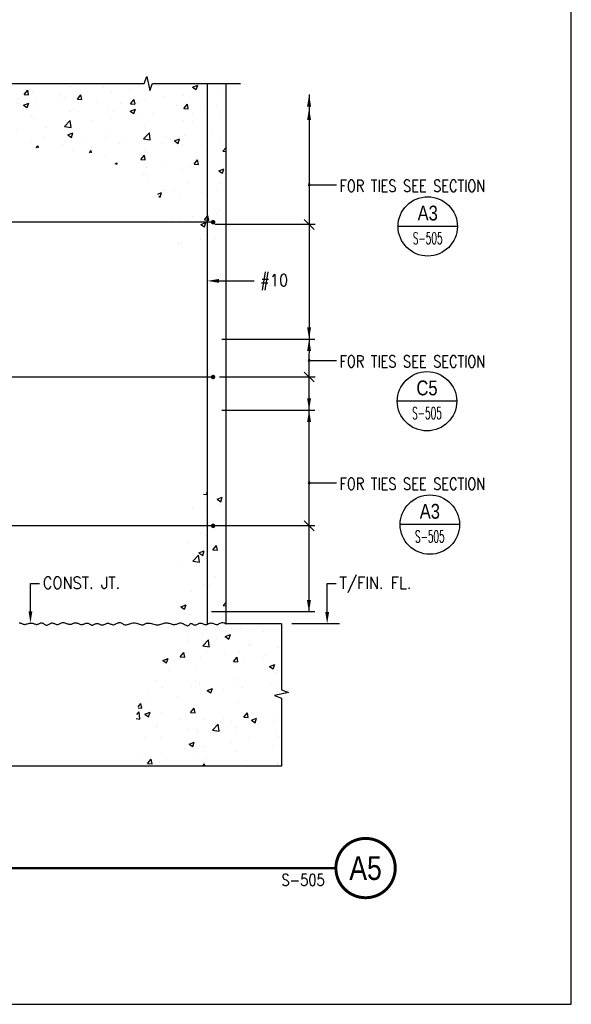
# Model space of a CAD drawing. Header units: inches. Extents: x -9715 to 32893, y -15613 to -1138.
# Tile 275 of 380: x 10787 to 10926, y -10437 to -10188. Entities that reach past the tile are written whole.
import ezdxf
from ezdxf.enums import TextEntityAlignment as Align

# ---------------------------------------------------------------- set-up
doc = ezdxf.new("R2010")
doc.units = ezdxf.units.IN
doc.header["$MEASUREMENT"] = 0
doc.layers.get('0').update_dxf_attribs({"color": 252})
doc.layers.get('DEFPOINTS').update_dxf_attribs({"color": 11})
for name, color, linetype in [('A-ANNO-TITL', 2, 'Continuous'), ('S-ANNO-SYMB', 2, 'Continuous'), ('S-ANNO-TEXT', 2, 'Continuous'), ('S1', 2, 'Continuous'), ('S3', 4, 'Continuous'), ('S5', 1, 'Continuous'), ('S6', 1, 'Continuous'), ('S7', 2, 'Continuous'), ('S7R', 2, 'Continuous')]:
    doc.layers.add(name, color=color, linetype=linetype)
doc.styles.add('125', font='romans.shx', dxfattribs={"width": 0.8, "height": 2})
doc.styles.add('ROMANS', font='ROMANS.shx', dxfattribs={"width": 0.8})
doc.styles.add('TEXT', font='romans.shx', dxfattribs={"width": 0.8, "height": 16})
doc.styles.add('Title', font='swiss.ttf', dxfattribs={"width": 0.8})
doc.styles.add('TITTEXTL', font='swiss.ttf', dxfattribs={"width": 0.8})

# ---------------------------------------------------------------- blocks, each defined once
blk = doc.blocks.new('*X247')
at = {"color": 0}
for p, q in [((3053.26, 953.96), (3057.01, 953.63)), ((3054.88, 948.55), (3054.88, 948.55)), ((3057.01, 953.63), (3056.65, 955.56)), ((3067.09, 948.81), (3072.34, 950.83)), ((3067.09, 948.81), (3070.82, 946.29)), ((3070.82, 946.29), (3072.34, 950.82)), ((3041.91, 940.14), (3041.91, 940.14)), ((3056, 937.45), (3056, 937.45)), ((3070.32, 943.88), (3070.32, 943.88)), ((3064.18, 918.81), (3064.18, 918.81)), ((3050.59, 914.3), (3050.59, 914.3)), ((3055.09, 912.48), (3055.09, 912.48)), ((3038.39, 905.44), (3038.39, 905.44)), ((3062.93, 897.61), (3066.55, 901.92)), ((3062.93, 897.61), (3067.41, 897.22)), ((3067.42, 897.22), (3066.55, 901.92)), ((3042.63, 886.01), (3048.47, 892.1)), ((3049.3, 884.97), (3048.47, 892.09)), ((3048.84, 894.42), (3054.09, 896.44)), ((3048.84, 894.42), (3052.57, 891.91)), ((3052.57, 891.91), (3054.09, 896.44)), ((3054.17, 887.52), (3054.17, 887.52)), ((3056.36, 888.97), (3056.36, 888.97)), ((3030.86, 884.72), (3030.86, 884.72)), ((3042.63, 886.01), (3049.3, 884.97)), ((3049.58, 880.48), (3049.58, 880.48)), ((3065.39, 870.41), (3065.39, 870.41)), ((3053.26, 862.55), (3053.26, 862.55)), ((3058.49, 861.37), (3058.49, 861.37)), ((3041.26, 855.22), (3041.26, 855.22)), ((3030.59, 840.04), (3035.84, 842.05)), ((3030.59, 840.04), (3034.32, 837.52)), ((3034.32, 837.52), (3035.85, 842.05)), ((3034.66, 842.36), (3034.66, 842.36)), ((3052.35, 837.58), (3052.35, 837.58)), ((3073.34, 841.2), (3076.35, 844.79)), ((3073.34, 841.2), (3076.35, 840.93)), ((3074.69, 840.67), (3074.69, 840.67)), ((3038.76, 831.79), (3038.76, 831.79)), ((3057.54, 834.27), (3057.54, 834.27)), ((3081.9, 817.97), (3081.9, 817.97)), ((3090.39, 818.24), (3090.39, 818.24)), ((3038.17, 810.47), (3038.17, 810.47)), ((3051.44, 812.61), (3051.44, 812.61)), ((3066.21, 808.42), (3066.21, 808.42)), ((3075.36, 809.84), (3080.61, 811.86)), ((3075.36, 809.84), (3079.09, 807.33)), ((3079.09, 807.32), (3080.61, 811.86)), ((3113.58, 814.66), (3113.58, 814.66)), ((3037.81, 804.68), (3037.81, 804.68)), ((3052.57, 800.54), (3058.41, 806.62)), ((3052.57, 800.54), (3059.24, 799.5)), ((3059.24, 799.5), (3058.41, 806.62)), ((3060.09, 802.34), (3060.09, 802.34)), ((3099.88, 801.51), (3099.88, 801.51)), ((3100.12, 800.65), (3100.12, 800.65)), ((3127.99, 798.55), (3127.99, 798.55)), ((3012.34, 785.65), (3017.6, 787.67)), ((3016.08, 783.13), (3017.6, 787.67)), ((3029.95, 789.49), (3033.57, 793.8)), ((3029.95, 789.49), (3034.43, 789.1)), ((3034.43, 789.09), (3033.57, 793.8)), ((3035.86, 793.96), (3035.86, 793.96)), ((3050.53, 787.65), (3050.53, 787.65)), ((3056.14, 794), (3056.14, 794)), ((3075.9, 792.27), (3075.9, 792.27)), ((3083.74, 784.78), (3087.36, 789.09)), ((3088.23, 784.39), (3087.36, 789.09)), ((3089.48, 793.27), (3089.48, 793.27)), ((3112.62, 787.55), (3112.62, 787.55)), ((3115.94, 790.58), (3115.94, 790.58)), ((3012.34, 785.65), (3016.08, 783.14)), ((3012.4, 786.49), (3012.4, 786.49)), ((3012.64, 782.85), (3012.64, 782.85)), ((3046.48, 778.84), (3046.48, 778.84)), ((3083.74, 784.78), (3088.23, 784.39)), ((3093.85, 785.08), (3093.85, 785.08)), ((3120.13, 779.65), (3125.38, 781.66)), ((3120.13, 779.65), (3123.86, 777.13)), ((3123.86, 777.13), (3125.38, 781.66)), ((3018.08, 775.1), (3018.08, 775.1)), ((3084.78, 767.75), (3084.78, 767.75)), ((3088.57, 768.3), (3088.57, 768.3)), ((3127.08, 773.58), (3127.08, 773.58)), ((3128.52, 775.26), (3128.52, 775.26)), ((3005.13, 765.91), (3005.13, 765.91)), ((3011.73, 757.88), (3011.73, 757.88)), ((3041.04, 760.24), (3041.04, 760.24)), ((3045.17, 764.22), (3045.17, 764.22)), ((3049.61, 762.68), (3049.61, 762.68)), ((3057.11, 755.46), (3062.36, 757.47)), ((3060.84, 752.94), (3062.36, 757.47)), ((3085.2, 762.53), (3085.2, 762.53)), ((3092.89, 757.97), (3092.89, 757.97)), ((3121.3, 761.71), (3121.3, 761.71)), ((3125.24, 760.84), (3125.24, 760.84)), ((2997.3, 752.74), (2997.3, 752.74)), ((3026.75, 749.26), (3026.75, 749.26)), ((3057.11, 755.46), (3060.84, 752.94)), ((3074.12, 755.5), (3074.12, 755.5)), ((3126.16, 748.62), (3126.16, 748.62)), ((2987.25, 737.72), (2991.04, 737.39)), ((2987.47, 738.86), (2990.18, 742.09)), ((2991.05, 737.39), (2990.18, 742.09)), ((2998.35, 745.52), (2998.35, 745.52)), ((3040.36, 733.07), (3043.97, 737.38)), ((3044.84, 732.68), (3043.97, 737.38)), ((3048.7, 737.71), (3048.7, 737.71)), ((3087.66, 743.34), (3087.66, 743.34)), ((2985.98, 731.14), (2988.31, 733.56)), ((2989.14, 726.44), (2988.31, 733.56)), ((2990.52, 727.59), (2990.52, 727.59)), ((2994.1, 731.27), (2999.35, 733.28)), ((2994.1, 731.27), (2997.83, 728.75)), ((2997.83, 728.75), (2999.35, 733.28)), ((3010.82, 732.91), (3010.82, 732.91)), ((3040.36, 733.07), (3044.84, 732.68)), ((3073.16, 728.39), (3073.16, 728.39)), ((3094.15, 728.37), (3097.77, 732.68)), ((3094.15, 728.37), (3098.63, 727.98)), ((3098.63, 727.97), (3097.77, 732.67)), ((3101.57, 732.13), (3101.57, 732.13)), ((3101.88, 725.26), (3107.13, 727.27)), ((3105.61, 722.74), (3107.13, 727.27)), ((3125.42, 730.51), (3125.42, 730.51)), ((2985.2, 727.05), (2989.14, 726.44)), ((3006.34, 717.51), (3006.34, 717.51)), ((3007.02, 719.68), (3007.02, 719.68)), ((3030.56, 725.9), (3030.56, 725.9)), ((3054.39, 725.92), (3054.39, 725.92)), ((3062.52, 715.06), (3068.36, 721.15)), ((3069.19, 714.03), (3068.36, 721.15)), ((3070.6, 724.2), (3070.6, 724.2)), ((3081.68, 723), (3081.68, 723)), ((3086.74, 718.37), (3086.74, 718.37)), ((3101.88, 725.26), (3105.61, 722.74)), ((3110.63, 722.51), (3110.63, 722.51)), ((3125.25, 723.65), (3125.25, 723.65)), ((2994.21, 707.99), (2994.21, 707.99)), ((3009.91, 707.95), (3009.91, 707.95)), ((3037.94, 715.49), (3037.94, 715.49)), ((3046.37, 715.82), (3046.37, 715.82)), ((3047.79, 712.75), (3047.79, 712.75)), ((3062.52, 715.06), (3069.19, 714.03)), ((3086.41, 714.13), (3086.41, 714.13)), ((3126.45, 712.44), (3126.45, 712.44)), ((3129.2, 708.78), (3129.2, 708.78)), ((3038.86, 701.07), (3044.12, 703.08)), ((3038.86, 701.07), (3042.59, 698.55)), ((3042.6, 698.55), (3044.12, 703.08)), ((3053.43, 698.81), (3053.43, 698.81)), ((3055.92, 699.03), (3055.92, 699.03)), ((3081.84, 702.55), (3081.84, 702.55)), ((3099.65, 706.54), (3099.65, 706.54)), ((3124.34, 698.68), (3124.34, 698.68)), ((2987.29, 690.1), (2987.29, 690.1)), ((3012.18, 691.52), (3012.18, 691.52)), ((3015.64, 687.77), (3015.64, 687.77)), ((3034.66, 696.34), (3034.66, 696.34)), ((3046.88, 687.78), (3046.88, 687.78)), ((3085.83, 693.4), (3085.83, 693.4)), ((2980.9, 678.82), (2981.1, 678.9)), ((2981.07, 678.82), (2981.1, 678.89)), ((2996.97, 681.37), (3000.58, 685.68)), ((2996.97, 681.37), (3001.45, 680.97)), ((3001.45, 680.97), (3000.58, 685.67)), ((3009, 682.98), (3009, 682.98)), ((3052.57, 678.82), (3054.38, 680.97)), ((3054.78, 678.82), (3054.38, 680.97)), ((3055.68, 686.08), (3055.68, 686.08)), ((3095.71, 684.39), (3095.71, 684.39)), ((3109.47, 679.2), (3109.47, 679.2)), ((3128.25, 681.68), (3128.25, 681.68)), ((3128.3, 680.29), (3128.3, 680.29))]:
    blk.add_line(p, q, dxfattribs=at)
blk = doc.blocks.new('*X250')
at = {"color": 0}
for p, q in [((2764.5, 1367.75), (2765.91, 1369.43)), ((2764.5, 1367.75), (2768.99, 1367.36)), ((2768.99, 1367.36), (2768.6, 1369.43)), ((2791.27, 1365.86), (2791.27, 1365.86)), ((2810.04, 1368.33), (2810.04, 1368.33)), ((2818.3, 1363.05), (2821.91, 1367.36)), ((2822.78, 1362.65), (2821.91, 1367.35)), ((2919.19, 1366.35), (2919.19, 1366.35)), ((2937.89, 1369.43), (2938.22, 1369.21)), ((2938.23, 1369.21), (2938.3, 1369.43)), ((2952.01, 1365.28), (2952.01, 1365.28)), ((2995.75, 1372.79), (2995.75, 1372.79)), ((3007.81, 1367.39), (3007.81, 1367.39)), ((3042.28, 1365.72), (3047.53, 1367.73)), ((3042.28, 1365.72), (3046.01, 1363.2)), ((3046.01, 1363.2), (3047.53, 1367.73)), ((2743.9, 1359.63), (2743.9, 1359.63)), ((2746.3, 1359.47), (2746.3, 1359.47)), ((2752.78, 1350.61), (2758.62, 1356.7)), ((2759.45, 1349.58), (2758.62, 1356.7)), ((2763.69, 1353.54), (2768.94, 1355.56)), ((2767.42, 1351.02), (2768.94, 1355.55)), ((2786.33, 1357.78), (2786.33, 1357.78)), ((2818.3, 1363.05), (2822.78, 1362.65)), ((2826.37, 1356.09), (2826.37, 1356.09)), ((2841.72, 1355.45), (2841.72, 1355.45)), ((2872.09, 1358.34), (2875.71, 1362.65)), ((2872.09, 1358.34), (2876.58, 1357.95)), ((2876.58, 1357.95), (2875.71, 1362.65)), ((2880.68, 1361.07), (2880.68, 1361.07)), ((2908.28, 1357.77), (2908.28, 1357.77)), ((2913.27, 1354.94), (2913.27, 1354.94)), ((2925.89, 1353.63), (2929.5, 1357.94)), ((2930.37, 1353.24), (2929.5, 1357.94)), ((2960.63, 1361.18), (2960.63, 1361.18)), ((2979.41, 1363.65), (2979.41, 1363.65)), ((3013.72, 1356.32), (3013.72, 1356.32)), ((3033.62, 1357.09), (3033.62, 1357.09)), ((3057.46, 1363.83), (3057.46, 1363.83)), ((3071.5, 1361.89), (3071.5, 1361.89)), ((2752.78, 1350.61), (2759.45, 1349.58)), ((2762.11, 1349.4), (2762.11, 1349.4)), ((2763.69, 1353.54), (2767.42, 1351.02)), ((2765.33, 1345.36), (2765.33, 1345.36)), ((2802.15, 1347.7), (2802.15, 1347.7)), ((2803.84, 1350.64), (2803.84, 1350.64)), ((2842.18, 1346.01), (2842.18, 1346.01)), ((2864.54, 1350.27), (2864.54, 1350.27)), ((2866.09, 1348.73), (2866.09, 1348.73)), ((2866.41, 1354.39), (2866.41, 1354.39)), ((2871.48, 1347.53), (2876.73, 1349.55)), ((2871.48, 1347.53), (2875.21, 1345.02)), ((2875.21, 1345.02), (2876.73, 1349.55)), ((2884.86, 1351.2), (2884.86, 1351.2)), ((2906.44, 1352.7), (2906.44, 1352.7)), ((2925.89, 1353.63), (2930.37, 1353.24)), ((2946.48, 1351.01), (2946.48, 1351.01)), ((2956.16, 1346.18), (2956.16, 1346.18)), ((2969.99, 1348.81), (2969.99, 1348.81)), ((2979.68, 1348.93), (2983.3, 1353.24)), ((2979.68, 1348.93), (2984.16, 1348.53)), ((2984.17, 1348.53), (2983.3, 1353.23)), ((2986.52, 1349.32), (2986.52, 1349.32)), ((2995.11, 1351.81), (2995.11, 1351.81)), ((3026.55, 1347.63), (3026.55, 1347.63)), ((3033.48, 1344.22), (3037.09, 1348.53)), ((3037.96, 1343.83), (3037.09, 1348.53)), ((3054.22, 1346.51), (3054.22, 1346.51)), ((3066.59, 1345.94), (3066.59, 1345.94)), ((2771.54, 1336.28), (2771.54, 1336.28)), ((2777.06, 1335.25), (2777.06, 1335.25)), ((2790.31, 1338.75), (2790.31, 1338.75)), ((2818.72, 1342.49), (2818.72, 1342.49)), ((2820.8, 1342.76), (2820.8, 1342.76)), ((2832.82, 1338.2), (2838.67, 1344.29)), ((2832.82, 1338.2), (2839.5, 1337.17)), ((2839.5, 1337.16), (2838.67, 1344.29)), ((2879.77, 1336.1), (2879.77, 1336.1)), ((2882.22, 1344.32), (2882.22, 1344.32)), ((2918.27, 1341.38), (2918.27, 1341.38)), ((2922.26, 1342.63), (2922.26, 1342.63)), ((2926.25, 1341.31), (2926.25, 1341.31)), ((2962.29, 1340.94), (2962.29, 1340.94)), ((2979.26, 1341.53), (2984.51, 1343.54)), ((2979.26, 1341.53), (2982.99, 1339.01)), ((2982.99, 1339.01), (2984.51, 1343.54)), ((2988.08, 1337.81), (2988.08, 1337.81)), ((3002.33, 1339.25), (3002.33, 1339.25)), ((3033.48, 1344.22), (3037.96, 1343.83)), ((3035.45, 1344.04), (3035.45, 1344.04)), ((3042.37, 1337.55), (3042.37, 1337.55)), ((3070.59, 1336.92), (3070.59, 1336.92)), ((2802.93, 1325.68), (2802.93, 1325.68)), ((2808.46, 1323.34), (2813.71, 1325.36)), ((2812.19, 1320.83), (2813.71, 1325.36)), ((2838.77, 1326.29), (2838.77, 1326.29)), ((2840.81, 1330.48), (2840.81, 1330.48)), ((2882.51, 1333.8), (2882.51, 1333.8)), ((2893.54, 1325.36), (2893.54, 1325.36)), ((2912.87, 1325.79), (2918.71, 1331.87)), ((2912.87, 1325.79), (2919.54, 1324.75)), ((2919.54, 1324.75), (2918.71, 1331.87)), ((2940.9, 1331.59), (2940.9, 1331.59)), ((2959.68, 1334.07), (2959.68, 1334.07)), ((2994.2, 1326.84), (2994.2, 1326.84)), ((3032.71, 1332.12), (3032.71, 1332.12)), ((3042.37, 1330.08), (3042.37, 1330.08)), ((2764.42, 1320.4), (2764.42, 1320.4)), ((2771.41, 1319.65), (2771.41, 1319.65)), ((2775.01, 1311.45), (2778.53, 1315.65)), ((2779.34, 1311.23), (2778.53, 1315.64)), ((2795.03, 1318.78), (2795.03, 1318.78)), ((2808.46, 1323.34), (2812.19, 1320.83)), ((2811.45, 1317.96), (2811.45, 1317.96)), ((2846.36, 1319.15), (2846.36, 1319.15)), ((2851.48, 1316.27), (2851.48, 1316.27)), ((2865.13, 1321.62), (2865.13, 1321.62)), ((2916.25, 1317.34), (2921.5, 1319.35)), ((2916.25, 1317.34), (2919.98, 1314.82)), ((2917.36, 1316.42), (2917.36, 1316.42)), ((2919.98, 1314.82), (2921.5, 1319.35)), ((2954.89, 1315.06), (2954.89, 1315.06)), ((2955.25, 1321.22), (2955.25, 1321.22)), ((2992.91, 1313.37), (2998.75, 1319.46)), ((2998.63, 1322.57), (2998.63, 1322.57)), ((2999.58, 1312.34), (2998.75, 1319.46)), ((3034.49, 1316.93), (3034.49, 1316.93)), ((3062.9, 1320.67), (3062.9, 1320.67)), ((2798.99, 1312.91), (2798.99, 1312.91)), ((2830.35, 1308.59), (2832.32, 1310.94)), ((2832.78, 1308.47), (2832.32, 1310.94)), ((2878.85, 1311.13), (2878.85, 1311.13)), ((2884.38, 1304.17), (2886.11, 1306.23)), ((2886.53, 1303.97), (2886.12, 1306.23)), ((2891.52, 1314.58), (2891.52, 1314.58)), ((2911.15, 1307.55), (2911.15, 1307.55)), ((2931.56, 1312.89), (2931.56, 1312.89)), ((2968.35, 1308.22), (2968.35, 1308.22)), ((2971.59, 1311.2), (2971.59, 1311.2)), ((2992.91, 1313.37), (2999.58, 1312.34)), ((3011.63, 1309.51), (3011.63, 1309.51)), ((3015.72, 1314.46), (3015.72, 1314.46)), ((3024.03, 1311.33), (3029.28, 1313.35)), ((3024.03, 1311.33), (3027.76, 1308.81)), ((3027.76, 1308.81), (3029.28, 1313.34)), ((3031.8, 1307.15), (3031.8, 1307.15)), ((3051.67, 1307.81), (3051.67, 1307.81)), ((3069.68, 1311.96), (3069.68, 1311.96)), ((2921.17, 1302.01), (2921.17, 1302.01)), ((2938.04, 1299.3), (2939.91, 1301.53)), ((2940.36, 1299.08), (2939.91, 1301.53)), ((2939.95, 1304.49), (2939.95, 1304.49)), ((2954.33, 1296.25), (2954.33, 1296.25)), ((2990.09, 1292.51), (2993.7, 1296.82)), ((2993.29, 1301.87), (2993.29, 1301.87)), ((2994.57, 1292.12), (2993.7, 1296.82)), ((3072.95, 1300.96), (3076.35, 1304.5)), ((3072.95, 1300.96), (3076.35, 1300.43)), ((2963.99, 1288.28), (2966.26, 1289.16)), ((2965.66, 1287.36), (2966.27, 1289.15)), ((2990.09, 1292.51), (2994.57, 1292.12)), ((3014.76, 1287.35), (3014.76, 1287.35)), ((3039.27, 1285.33), (3039.27, 1285.33)), ((3043.17, 1291.09), (3043.17, 1291.09)), ((3043.88, 1287.81), (3047.5, 1292.12)), ((3043.88, 1287.81), (3048.36, 1287.41)), ((3048.37, 1287.41), (3047.5, 1292.11)), ((3068.77, 1286.99), (3068.77, 1286.99)), ((2992.38, 1276.91), (2992.38, 1276.91)), ((2995.53, 1277.82), (2995.53, 1277.82)), ((2995.99, 1284.88), (2995.99, 1284.88)), ((3030.88, 1282.19), (3030.88, 1282.19)), ((3068.8, 1281.13), (3074.05, 1283.15)), ((3068.8, 1281.13), (3072.53, 1278.62)), ((3072.53, 1278.62), (3074.05, 1283.15)), ((2997.03, 1271.18), (2997.03, 1271.18)), ((3037.06, 1269.49), (3037.06, 1269.49)), ((3057.24, 1268.86), (3057.24, 1268.86)), ((3070.8, 1267.75), (3070.8, 1267.75)), ((3007.36, 1257.55), (3011.03, 1258.96)), ((3008.22, 1255.3), (3009.51, 1254.43)), ((3009.51, 1254.43), (3011.03, 1258.96)), ((3012.84, 1261.11), (3012.84, 1261.11)), ((3013.5, 1261.35), (3013.5, 1261.35)), ((3023.44, 1261.51), (3023.44, 1261.51)), ((3029.97, 1257.22), (3029.97, 1257.22)), ((3052.88, 1259.41), (3052.88, 1259.41)), ((3067.85, 1262.02), (3067.85, 1262.02)), ((3051.07, 1238.17), (3051.07, 1238.17)), ((3057.16, 1234.82), (3057.9, 1235.7)), ((3058.77, 1231), (3057.91, 1235.7)), ((3066.94, 1237.05), (3066.94, 1237.05)), ((3069.85, 1240.64), (3069.85, 1240.64)), ((3022.14, 1231.37), (3022.14, 1231.37)), ((3029.06, 1232.25), (3029.06, 1232.25)), ((3042.15, 1235.1), (3042.15, 1235.1)), ((3050.55, 1226.75), (3055.8, 1228.76)), ((3050.55, 1226.75), (3054.28, 1224.23)), ((3054.28, 1224.23), (3055.8, 1228.76)), ((3054.29, 1231.39), (3057.16, 1234.82)), ((3054.29, 1231.39), (3057.16, 1231.14)), ((3057.16, 1231.14), (3058.77, 1231)), ((3028.15, 1207.29), (3028.15, 1207.29)), ((3031.34, 1208.58), (3031.34, 1208.58)), ((3050.12, 1211.06), (3050.12, 1211.06)), ((3066.03, 1212.09), (3066.03, 1212.09))]:
    blk.add_line(p, q, dxfattribs=at)
blk = doc.blocks.new('NAVFAC_Anno_Title_B1')
at = {"const_width": 0.25}
blk.add_lwpolyline([(0, -2.5, -1), (0, 2.5, -1)], format="xyb", close=True, dxfattribs=at)
at = {"color": 0, "linetype": 'ByBlock', "lineweight": -2, "style": 'Title', "width": 0.8}
blk.add_attdef('NUMBER', text='', height=2, dxfattribs=at).set_placement((0, 0), align=Align.MIDDLE_CENTER)
at = {"color": 0, "linetype": 'ByBlock', "lineweight": -2, "style": 'TEXT', "width": 0.8}
blk.add_attdef('CUT_FROM', text='', height=1, dxfattribs=at).set_placement((-3.443, -0.5), align=Align.TOP_RIGHT)
blk = doc.blocks.new('Anno_Section_A2')
at = {"color": 0, "linetype": 'ByBlock', "lineweight": -2}
blk.add_line((2.5, 0), (-2.5, 0), dxfattribs=at)
blk.add_circle((0, 0), 2.5, dxfattribs=at)
at = {"color": 0, "linetype": 'ByBlock', "lineweight": -2, "style": 'ROMANS', "width": 0.8}
blk.add_attdef('NUMBER', text='', height=1, dxfattribs=at).set_placement((0, 0.5), align=Align.CENTER)
blk.add_attdef('SHEET', text='', height=0.75, dxfattribs=at).set_placement((0, -0.5), align=Align.TOP_CENTER)

msp = doc.modelspace()

# ---------------------------------------------------------------- linework, layer by layer
at = {"layer": 'A-ANNO-TITL', "const_width": 0.6}
msp.add_lwpolyline([(10738.5631, -10402.95135), (10866.51084, -10402.95135)], dxfattribs=at)
at = {"layer": 'DEFPOINTS'}
msp.add_lwpolyline([(10172.94127, -10437.40663), (10925.99112, -10437.40663), (10925.99112, -9936.96757), (10172.94127, -9936.96757)], close=True, dxfattribs=at)
at = {"layer": 'S1', "color": 2}
for p, q in [((10838.79815, -10341.16089), (10838.79815, -10204.50724)), ((10852.77854, -10341.16089), (10838.79815, -10341.16089)), ((10852.77854, -10377.16089), (10728.55899, -10377.16089))]:
    msp.add_line(p, q, dxfattribs=at)
at = {"layer": 'S1'}
for points in [[(10777.15046, -10204.50724), (10818.04672, -10204.50724)], [(10802.52582, -10204.50724), (10818.04672, -10204.50724)], [(10818.04672, -10204.50724), (10818.7811, -10202.72599), (10819.51547, -10206.27286), (10820.21154, -10204.50724)], [(10820.21154, -10204.50724), (10842.41825, -10204.50724)], [(10852.77854, -10341.16089), (10852.77854, -10357.85084), (10854.55979, -10358.58521), (10851.01292, -10359.31959), (10852.77854, -10360.01565), (10852.77854, -10377.16089)]]:
    msp.add_lwpolyline(points, dxfattribs=at)
at = {"layer": 'S1', "color": 1}
msp.add_lwpolyline([(10786.44886, -10340.90536), (10786.6236, -10340.92261), (10786.79216, -10340.96825), (10786.95701, -10341.03308), (10787.12058, -10341.10788), (10787.28532, -10341.18347), (10787.45369, -10341.25064), (10787.62813, -10341.3002), (10787.81109, -10341.32294), (10788.00425, -10341.31266), (10788.20623, -10341.27517), (10788.41487, -10341.21929), (10788.62801, -10341.15382), (10788.8435, -10341.08756), (10789.05919, -10341.02933), (10789.27292, -10340.98793), (10789.48254, -10340.97217), (10789.68631, -10340.98791), (10789.88421, -10341.02919), (10790.07662, -10341.08712), (10790.26394, -10341.15277), (10790.44656, -10341.21725), (10790.62487, -10341.27165), (10790.79926, -10341.30706), (10790.97012, -10341.31458), (10791.13782, -10341.28848), (10791.30259, -10341.23577), (10791.46461, -10341.1666), (10791.62408, -10341.09118), (10791.7812, -10341.01967), (10791.93617, -10340.96225), (10792.08918, -10340.92911), (10792.24042, -10340.93041), (10792.39015, -10340.97267), (10792.5388, -10341.04772), (10792.68687, -10341.14372), (10792.83483, -10341.24882), (10792.98319, -10341.35117), (10793.13243, -10341.43894), (10793.28304, -10341.50029), (10793.43551, -10341.52337), (10793.59023, -10341.50033), (10793.74721, -10341.43921), (10793.90634, -10341.35205), (10794.06752, -10341.2509), (10794.23067, -10341.1478), (10794.39567, -10341.05477), (10794.56244, -10340.98386), (10794.73088, -10340.94711), (10794.90086, -10340.95269), (10795.07222, -10340.99331), (10795.24475, -10341.05781), (10795.41826, -10341.13502), (10795.59255, -10341.21381), (10795.76744, -10341.283), (10795.94271, -10341.33145), (10796.11818, -10341.34799), (10796.29381, -10341.3251), (10796.47023, -10341.26982), (10796.64821, -10341.19282), (10796.82854, -10341.10475), (10797.01201, -10341.01629), (10797.19939, -10340.93811), (10797.39148, -10340.88087), (10797.58905, -10340.85525), (10797.79251, -10340.86841), (10798.00077, -10340.91358), (10798.21237, -10340.98047), (10798.42582, -10341.05882), (10798.63966, -10341.13834), (10798.85243, -10341.20875), (10799.06265, -10341.25979), (10799.26885, -10341.28118), (10799.4699, -10341.26602), (10799.66595, -10341.22102), (10799.8575, -10341.15625), (10800.04503, -10341.08178), (10800.22904, -10341.00771), (10800.41001, -10340.94411), (10800.58843, -10340.90107), (10800.7648, -10340.88865), (10800.93966, -10340.91356), (10801.11384, -10340.96891), (10801.28822, -10341.04441), (10801.46367, -10341.1298), (10801.64108, -10341.21481), (10801.82133, -10341.28914), (10802.00531, -10341.34253), (10802.19388, -10341.36469), (10802.38747, -10341.34885), (10802.58458, -10341.30219), (10802.78326, -10341.23536), (10802.98155, -10341.15904), (10803.17749, -10341.08389), (10803.36912, -10341.02058), (10803.55448, -10340.97979), (10803.73161, -10340.97217), (10803.89915, -10341.00476), (10804.05807, -10341.07004), (10804.20993, -10341.15685), (10804.35632, -10341.25403), (10804.49878, -10341.35044), (10804.63889, -10341.4349), (10804.77823, -10341.49626), (10804.91834, -10341.52337), (10805.06054, -10341.50876), (10805.2051, -10341.45969), (10805.352, -10341.38714), (10805.50126, -10341.30206), (10805.65286, -10341.21541), (10805.80682, -10341.13816), (10805.96312, -10341.08126), (10806.12178, -10341.05569), (10806.28277, -10341.06882), (10806.44602, -10341.11375), (10806.61141, -10341.18003), (10806.77887, -10341.25717), (10806.94828, -10341.3347), (10807.11956, -10341.40215), (10807.29259, -10341.44904), (10807.46729, -10341.46491), (10807.64353, -10341.44278), (10807.82104, -10341.38962), (10807.99953, -10341.31591), (10808.1787, -10341.23211), (10808.35827, -10341.14871), (10808.53793, -10341.07617), (10808.7174, -10341.02497), (10808.89638, -10341.00558), (10809.07471, -10341.02486), (10809.25274, -10341.07526), (10809.43097, -10341.14563), (10809.60988, -10341.2248), (10809.78997, -10341.30163), (10809.97172, -10341.36496), (10810.15563, -10341.40361), (10810.34218, -10341.40645), (10810.53162, -10341.36626), (10810.72322, -10341.29162), (10810.91599, -10341.19505), (10811.10896, -10341.08909), (10811.30114, -10340.98626), (10811.49156, -10340.89909), (10811.67924, -10340.84011), (10811.8632, -10340.82184), (10812.04306, -10340.85252), (10812.22086, -10340.92323), (10812.39925, -10341.02076), (10812.58088, -10341.13189), (10812.76837, -10341.24342), (10812.96439, -10341.34212), (10813.17158, -10341.41479), (10813.39257, -10341.44821), (10813.62919, -10341.43348), (10813.8799, -10341.37892), (10814.14237, -10341.29715), (10814.41424, -10341.20079), (10814.69316, -10341.10248), (10814.97679, -10341.01484), (10815.26276, -10340.95049), (10815.54874, -10340.92206), (10815.83242, -10340.93811), (10816.1118, -10340.99096), (10816.38492, -10341.06887), (10816.6498, -10341.16008), (10816.9045, -10341.25286), (10817.14706, -10341.33546), (10817.37551, -10341.39614), (10817.5879, -10341.42316), (10817.78351, -10341.40857), (10817.96659, -10341.35974), (10818.14261, -10341.2878), (10818.31707, -10341.20393), (10818.49544, -10341.11927), (10818.68322, -10341.04498), (10818.88588, -10340.99223), (10819.10892, -10340.97217), (10819.35616, -10340.99223), (10819.62484, -10341.04498), (10819.91057, -10341.11927), (10820.20894, -10341.20393), (10820.51553, -10341.2878), (10820.82594, -10341.35974), (10821.13576, -10341.40857), (10821.44058, -10341.42316), (10821.73691, -10341.39609), (10822.02481, -10341.33507), (10822.30526, -10341.25154), (10822.57926, -10341.15695), (10822.84776, -10341.06275), (10823.11177, -10340.98039), (10823.37225, -10340.92133), (10823.63018, -10340.89701), (10823.8863, -10340.91506), (10824.14036, -10340.96786), (10824.39188, -10341.04396), (10824.64036, -10341.13189), (10824.88531, -10341.22022), (10825.12625, -10341.29749), (10825.36269, -10341.35225), (10825.59413, -10341.37305), (10825.82036, -10341.35236), (10826.04228, -10341.2984), (10826.26107, -10341.2233), (10826.4779, -10341.1392), (10826.69395, -10341.05823), (10826.91039, -10340.99253), (10827.1284, -10340.95423), (10827.34914, -10340.95547), (10827.57311, -10341.00412), (10827.79795, -10341.09105), (10828.02065, -10341.20283), (10828.23815, -10341.32607), (10828.44742, -10341.44735), (10828.64543, -10341.55326), (10828.82914, -10341.6304), (10828.99552, -10341.66535), (10829.14259, -10341.64912), (10829.27261, -10341.59032), (10829.38893, -10341.50196), (10829.49486, -10341.39706), (10829.59375, -10341.28863), (10829.68891, -10341.1897), (10829.78368, -10341.11328), (10829.88139, -10341.07239), (10829.98481, -10341.07594), (10830.09449, -10341.11649), (10830.21045, -10341.18249), (10830.33268, -10341.26239), (10830.46117, -10341.34463), (10830.59593, -10341.41767), (10830.73696, -10341.46997), (10830.88425, -10341.48997), (10831.0377, -10341.46982), (10831.19673, -10341.4165), (10831.36066, -10341.34067), (10831.5288, -10341.25299), (10831.70047, -10341.16414), (10831.87498, -10341.08478), (10832.05164, -10341.02559), (10832.22977, -10340.99722), (10832.40868, -10341.00688), (10832.58769, -10341.04786), (10832.76611, -10341.10997), (10832.94326, -10341.18305), (10833.11846, -10341.25691), (10833.291, -10341.32137), (10833.46022, -10341.36626), (10833.62542, -10341.3814), (10833.78638, -10341.36001), (10833.9447, -10341.30897), (10834.10242, -10341.23856), (10834.26162, -10341.15904), (10834.42434, -10341.08069), (10834.59264, -10341.0138), (10834.76859, -10340.96863), (10834.95422, -10340.95547), (10835.15085, -10340.98082), (10835.35668, -10341.03618), (10835.56917, -10341.10924), (10835.78577, -10341.18774), (10836.00394, -10341.25939), (10836.22113, -10341.31191), (10836.43479, -10341.33301), (10836.64238, -10341.31041), (10836.84335, -10341.23784), (10837.04509, -10341.13308), (10837.25701, -10341.01992), (10837.4885, -10340.92216), (10837.74896, -10340.86358), (10838.04779, -10340.86798), (10838.39439, -10340.95915), (10838.79815, -10341.16089)], dxfattribs=at)
at = {"layer": 'S3', "color": 4}
msp.add_lwpolyline([(10833.99985, -10204.50724), (10833.99985, -10341.28435)], dxfattribs=at)
at = {"layer": 'S3', "color": 3}
for points in [[(10835.10922, -10239.58157), (10756.52054, -10239.58157)], [(10835.10922, -10278.75464), (10761.69591, -10278.75464)], [(10835.10922, -10316.3876), (10756.52054, -10316.3876)]]:
    msp.add_lwpolyline(points, dxfattribs=at)
at = {"layer": 'S3', "color": 3, "const_width": 0.5625}
for points in [[(10835.20297, -10239.58157, 1), (10835.76547, -10239.58157, 1)], [(10835.20297, -10278.75464, 1), (10835.76547, -10278.75464, 1)], [(10835.20297, -10316.3876, 1), (10835.76547, -10316.3876, 1)]]:
    msp.add_lwpolyline(points, format="xyb", close=True, dxfattribs=at)
at = {"layer": 'S5'}
msp.add_line((10777.15046, -10204.50724), (10802.52582, -10204.50724), dxfattribs=at)
at = {"layer": 'S7', "color": 1}
for p, q in [((10789.33452, -10338.16089), (10789.33452, -10330.96718)), ((10789.33452, -10330.96718), (10791.64333, -10330.96718)), ((10864.30791, -10338.16089), (10864.30791, -10330.96718)), ((10864.30791, -10330.96718), (10866.61672, -10330.96718)), ((10867.38633, -10341.16089), (10855.42059, -10341.16089))]:
    msp.add_line(p, q, dxfattribs=at)
for points in [[(10789.83452, -10337.98768), (10788.83452, -10337.98768), (10789.33452, -10340.98768)], [(10864.80791, -10338.16089), (10863.80791, -10338.16089), (10864.30791, -10341.16089)]]:
    msp.add_solid(points, dxfattribs=at)
at = {"layer": 'S7R', "color": 1}
for p, q in [((10859.73787, -10207.34302), (10859.70469, -10338.16089)), ((10859.73207, -10230.17993), (10866.69927, -10230.17993)), ((10858.48787, -10238.9061), (10860.98787, -10241.4061)), ((10861.23787, -10240.1561), (10835.95756, -10240.1561)), ((10836.99985, -10254.44325), (10845.83743, -10254.44325)), ((10837.70743, -10269.16089), (10861.22219, -10269.16089)), ((10859.73207, -10274.56704), (10866.69927, -10274.56704)), ((10861.23787, -10278.75464), (10837.11267, -10278.75464)), ((10858.48787, -10277.50464), (10860.98787, -10280.00464)), ((10837.70743, -10287.16089), (10861.21762, -10287.16089)), ((10859.73207, -10305.5212), (10866.69927, -10305.5212)), ((10861.21021, -10316.3876), (10835.6235, -10316.3876)), ((10858.48787, -10315.1376), (10860.98787, -10317.6376)), ((10861.21021, -10338.16089), (10835.10922, -10338.16089))]:
    msp.add_line(p, q, dxfattribs=at)
for centre, start, end in [((10859.73207, -10230.17993), 0, 180), ((10859.73207, -10230.17993), 180, 0), ((10859.73207, -10274.56704), 0, 180), ((10859.73207, -10274.56704), 180, 0), ((10859.73207, -10305.5212), 0, 180), ((10859.73207, -10305.5212), 180, 0)]:
    msp.add_arc(centre, 0.25, start, end, dxfattribs=at)
for points in [[(10860.23787, -10210.34302), (10859.23787, -10210.34302), (10859.73787, -10207.34302)], [(10860.23787, -10213.7649), (10859.23787, -10213.7649), (10859.73787, -10210.7649)], [(10836.99985, -10254.94325), (10836.99985, -10253.94325), (10833.99985, -10254.44325)], [(10859.23787, -10266.16089), (10860.23787, -10266.16089), (10859.73787, -10269.16089)], [(10859.23787, -10272.16089), (10860.23787, -10272.16089), (10859.73787, -10269.16089)], [(10859.23787, -10284.16089), (10860.23787, -10284.16089), (10859.73787, -10287.16089)], [(10859.23787, -10290.16089), (10860.23787, -10290.16089), (10859.73787, -10287.16089)], [(10859.20469, -10335.16089), (10860.20469, -10335.16089), (10859.70469, -10338.16089)]]:
    msp.add_solid(points, dxfattribs=at)

# ---------------------------------------------------------------- block references
at = {"layer": 'A-ANNO-TITL', "xscale": 3.000000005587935, "yscale": 3.000000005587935, "zscale": 3.000000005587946}
msp.add_blockref('NAVFAC_Anno_Title_B1', (10874.01084, -10402.95135), dxfattribs=at).add_auto_attribs({'NUMBER': 'A5', 'CUT_FROM': 'S-505'})
at = {"layer": 'S-ANNO-SYMB'}
ref = msp.add_blockref('Anno_Section_A2', (10889.71092, -10240.66351), dxfattribs=dict(at, xscale=3, yscale=3, zscale=2.999999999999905))
ref.add_attrib('NUMBER', 'A3', dxfattribs={"layer": '0', "color": 0, "linetype": 'ByBlock', "lineweight": -2, "height": 3.75, "style": 'TITTEXTL', "width": 0.796875}).set_placement((10889.71092, -10239.16351, 62.5), align=Align.CENTER)
ref.add_attrib('SHEET', 'S-505', dxfattribs={"layer": '0', "color": 0, "linetype": 'ByBlock', "lineweight": -2, "height": 3, "style": 'ROMANS', "width": 0.55}).set_placement((10889.71092, -10242.16351, 62.5), align=Align.TOP_CENTER)
ref = msp.add_blockref('Anno_Section_A2', (10889.53222, -10284.88821), dxfattribs=dict(at, xscale=3, yscale=3, zscale=2.999999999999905))
ref.add_attrib('NUMBER', 'C5', dxfattribs={"layer": '0', "color": 0, "linetype": 'ByBlock', "lineweight": -2, "height": 3.75, "style": 'TITTEXTL', "width": 0.796875}).set_placement((10889.53222, -10283.38821, 62.5), align=Align.CENTER)
ref.add_attrib('SHEET', 'S-505', dxfattribs={"layer": '0', "color": 0, "linetype": 'ByBlock', "lineweight": -2, "height": 3, "style": 'ROMANS', "width": 0.55}).set_placement((10889.53222, -10286.38821, 62.5), align=Align.TOP_CENTER)
ref = msp.add_blockref('Anno_Section_A2', (10890.25065, -10316.09055), dxfattribs=dict(at, xscale=3, yscale=3, zscale=2.999999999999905))
ref.add_attrib('NUMBER', 'A3', dxfattribs={"layer": '0', "color": 0, "linetype": 'ByBlock', "lineweight": -2, "height": 3.75, "style": 'TITTEXTL', "width": 0.796875}).set_placement((10890.25065, -10314.59055, 62.5), align=Align.CENTER)
ref.add_attrib('SHEET', 'S-505', dxfattribs={"layer": '0', "color": 0, "linetype": 'ByBlock', "lineweight": -2, "height": 3, "style": 'ROMANS', "width": 0.55}).set_placement((10890.25065, -10317.59055, 62.5), align=Align.TOP_CENTER)
at = {"layer": 'S6', "color": 1, "xscale": 0.25, "yscale": 0.25, "zscale": 0.25}
for name in ['*X250', '*X247']:
    msp.add_blockref(name, (10069.70954, -10546.86557), dxfattribs=at)

# ---------------------------------------------------------------- texts
at = {"layer": 'S-ANNO-TEXT', "ltscale": 20, "style": '125', "width": 0.9}
for s, p in [('#10', (10847.38501, -10255.74961)), ('CONST. JT.', (10792.4579, -10332.31892)), ('T/FIN. FL.', (10867.43129, -10332.31892))]:
    msp.add_text(s, height=3, dxfattribs=at).set_placement(p)
at = {"layer": 'S-ANNO-TEXT', "char_height": 3.0000001, "attachment_point": 1, "style": '125'}
for insert, width in [((10867.43129, -10228.92472), 39.7285732), ((10867.43129, -10273.31183), 40.1142875), ((10867.43129, -10304.26599), 39.7285732)]:
    msp.add_mtext('FOR TIES SEE SECTION ', dxfattribs=dict(at, insert=insert, width=width))

doc.saveas('drawing.dxf')
